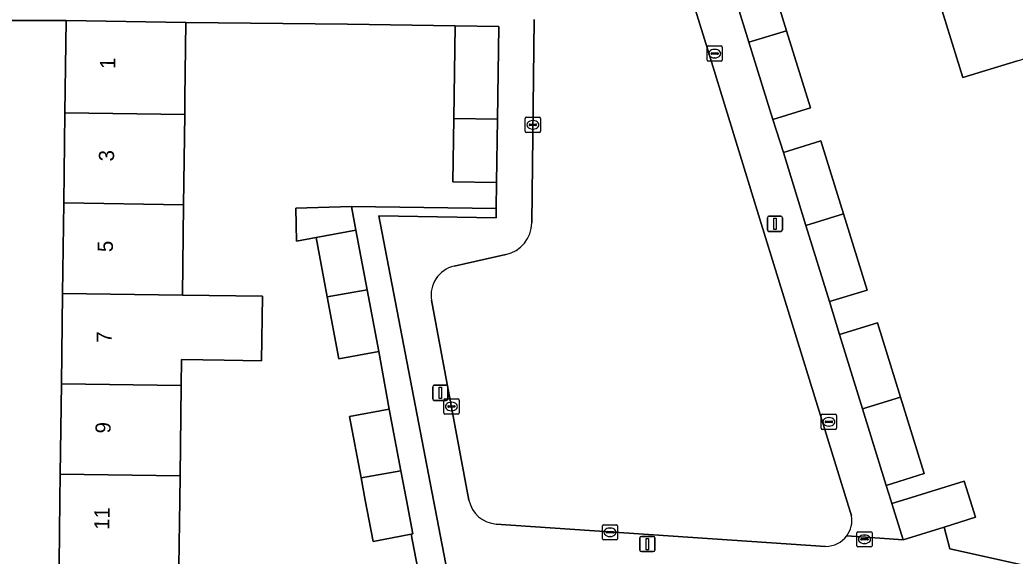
# Model space of a CAD drawing. Extents: x 163683 to 164494, y 382709 to 383872.
# Drawn here: x 164204 to 164269.7, y 383496.3 to 383531.6 of the extents above; entities that cross this region are included whole.
import ezdxf

# ---------------------------------------------------------------- set-up
doc = ezdxf.new("R2010")
doc.units = 0
for name, color, linetype in [('IMGEO_Erf', 7, 'Continuous'), ('IMGEO_Groenvoorziening', 7, 'Continuous'), ('IMGEO_Kolk', 7, 'Continuous'), ('IMGEO_Lichtmast', 7, 'Continuous'), ('IMGEO_Pand', 7, 'Continuous'), ('IMGEO_Pand_nummerreeks', 7, 'Continuous'), ('IMGEO_Rioolput', 7, 'Continuous'), ('IMGEO_Voetpad_open', 7, 'Continuous')]:
    doc.layers.add(name, color=color, linetype=linetype)

msp = doc.modelspace()

# ---------------------------------------------------------------- linework, layer by layer
at = {"layer": 'IMGEO_Erf'}
for points in [[(164269.82, 383528.959), (164266.218, 383527.844), (164264.349, 383533.884), (164267.951, 383534.999), (164266.083, 383541.038), (164264.178, 383547.192), (164265.316, 383547.544), (164263.944, 383551.987), (164269.256, 383555.304), (164271.101, 383549.332)], [(164253.12, 383535.675), (164254.587, 383530.934), (164256.161, 383525.845), (164253.686, 383525.079), (164254.373, 383522.912), (164256.854, 383523.68), (164258.344, 383518.862), (164259.895, 383513.85), (164257.414, 383513.082), (164258.082, 383510.919), (164260.578, 383511.691), (164262.095, 383506.787), (164263.654, 383501.748), (164261.158, 383500.976), (164261.461, 383500), (164261.531, 383499.773), (164262.258, 383500), (164266.303, 383501.262), (164266.697, 383500), (164267.047, 383498.876), (164264.969, 383498.228), (164265.356, 383496.791), (164275.152, 383494.614)], [(164206.675, 383500), (164206.697, 383501.724), (164206.773, 383507.675), (164206.849, 383513.628), (164206.925, 383519.592), (164207.001, 383525.531), (164207.078, 383531.602), (164203.243, 383531.617), (164203.251, 383530.978), (164203.121, 383522.202), (164202.293, 383466.252)], [(164230.585, 383493.88), (164229.827, 383497.769), (164227.33, 383497.282), (164226.8, 383500), (164226.527, 383501.474), (164225.777, 383505.519), (164228.378, 383506.007), (164227.693, 383509.799), (164225.06, 383509.305), (164224.29, 383513.402), (164223.558, 383517.3), (164222.274, 383517.059), (164222.219, 383519.242), (164225.9, 383519.345), (164235.44, 383519.222), (164235.462, 383520.941), (164232.579, 383520.985), (164232.644, 383525.158), (164232.738, 383531.253), (164225.643, 383531.363), (164214.978, 383531.481), (164214.914, 383526.482), (164214.9, 383525.416), (164214.824, 383519.464), (164214.748, 383513.513), (164220.02, 383513.436), (164219.959, 383509.193), (164217.496, 383509.229), (164214.694, 383509.27), (164214.672, 383507.557), (164214.596, 383501.601), (164214.576, 383500), (164214.521, 383495.661)], [(164202.751, 383465.821), (164206.24, 383465.895), (164206.318, 383472.01), (164206.394, 383477.952), (164206.47, 383483.893), (164206.545, 383489.835), (164206.621, 383495.776), (164206.675, 383500)]]:
    msp.add_lwpolyline(points, dxfattribs=at)
at = {"layer": 'IMGEO_Groenvoorziening'}
for points in [[(164258.874, 383498.962), (164252.817, 383518.51), (164249.365, 383529.747), (164246.748, 383538.17)], [(164237.945, 383531.68), (164237.781, 383518.282)], [(164236.079, 383516.185), (164232.669, 383515.423)], [(164231.183, 383513.171), (164233.643, 383500)], [(164235.445, 383498.426), (164257.162, 383496.955)]]:
    msp.add_lwpolyline(points, dxfattribs=at)
for centre, radius, start, end in [((164235.605, 383518.309), 2.176, 282.58393, 359.28804), ((164233.092, 383513.528), 1.942, 102.58451, 190.57721), ((164235.579, 383500.397), 1.976, 191.60487, 266.12239), ((164257.166, 383498.687), 1.73, 323.52279, 9.1301), ((164257.161, 383498.69), 1.735, 270.02144, 323.53502)]:
    msp.add_arc(centre, radius, start, end, dxfattribs=at)
at = {"layer": 'IMGEO_Kolk'}
for p, q in [((164249.345, 383529.004), (164249.345, 383529.856)), ((164249.42, 383529.93), (164250.272, 383529.93)), ((164249.604, 383529.424), (164249.604, 383529.436)), ((164250.042, 383529.387), (164249.644, 383529.387)), ((164249.647, 383529.473), (164250.045, 383529.473)), ((164249.833, 383529.71), (164249.858, 383529.71)), ((164250.088, 383529.436), (164250.088, 383529.424)), ((164250.346, 383529.856), (164250.346, 383529.004)), ((164250.272, 383528.93), (164249.42, 383528.93)), ((164249.856, 383529.15), (164249.831, 383529.15)), ((164237.358, 383524.309), (164237.358, 383525.161)), ((164237.433, 383525.235), (164238.285, 383525.235)), ((164237.617, 383524.729), (164237.617, 383524.741)), ((164237.66, 383524.778), (164238.058, 383524.778)), ((164237.846, 383525.015), (164237.871, 383525.015)), ((164238.101, 383524.741), (164238.101, 383524.729)), ((164238.359, 383525.161), (164238.359, 383524.309)), ((164238.285, 383524.235), (164237.433, 383524.235)), ((164238.055, 383524.692), (164237.657, 383524.692)), ((164237.869, 383524.455), (164237.844, 383524.455)), ((164231.987, 383505.748), (164231.987, 383506.6)), ((164232.062, 383506.674), (164232.914, 383506.674)), ((164232.475, 383506.454), (164232.5, 383506.454)), ((164232.988, 383506.6), (164232.988, 383505.748)), ((164232.246, 383506.168), (164232.246, 383506.18)), ((164232.684, 383506.131), (164232.286, 383506.131)), ((164232.289, 383506.217), (164232.687, 383506.217)), ((164232.498, 383505.894), (164232.473, 383505.894)), ((164232.73, 383506.18), (164232.73, 383506.168)), ((164232.914, 383505.674), (164232.062, 383505.674)), ((164256.876, 383504.737), (164256.876, 383505.589)), ((164256.951, 383505.663), (164257.803, 383505.663)), ((164257.135, 383505.157), (164257.135, 383505.169)), ((164257.573, 383505.12), (164257.175, 383505.12)), ((164257.178, 383505.206), (164257.576, 383505.206)), ((164257.364, 383505.443), (164257.389, 383505.443)), ((164257.619, 383505.169), (164257.619, 383505.157)), ((164257.877, 383505.589), (164257.877, 383504.737)), ((164257.803, 383504.663), (164256.951, 383504.663)), ((164257.387, 383504.883), (164257.362, 383504.883)), ((164242.444, 383497.458), (164242.444, 383498.31)), ((164242.519, 383498.384), (164243.371, 383498.384)), ((164242.703, 383497.878), (164242.703, 383497.89)), ((164243.141, 383497.841), (164242.743, 383497.841)), ((164242.746, 383497.927), (164243.144, 383497.927)), ((164242.932, 383498.164), (164242.957, 383498.164)), ((164243.187, 383497.89), (164243.187, 383497.878)), ((164243.445, 383498.31), (164243.445, 383497.458)), ((164243.371, 383497.384), (164242.519, 383497.384)), ((164242.955, 383497.604), (164242.93, 383497.604))]:
    msp.add_line(p, q, dxfattribs=at)
for points in [[(164249.345, 383529.004), (164249.345, 383529.856)], [(164249.42, 383529.93), (164250.272, 383529.93)], [(164250.346, 383529.856), (164250.346, 383529.004)], [(164250.272, 383528.93), (164249.42, 383528.93)], [(164237.358, 383524.309), (164237.358, 383525.161)], [(164237.433, 383525.235), (164238.285, 383525.235)], [(164238.359, 383525.161), (164238.359, 383524.309)], [(164238.285, 383524.235), (164237.433, 383524.235)], [(164231.987, 383505.748), (164231.987, 383506.6)], [(164232.062, 383506.674), (164232.914, 383506.674)], [(164232.988, 383506.6), (164232.988, 383505.748)], [(164232.914, 383505.674), (164232.062, 383505.674)], [(164256.876, 383504.737), (164256.876, 383505.589)], [(164256.951, 383505.663), (164257.803, 383505.663)], [(164257.877, 383505.589), (164257.877, 383504.737)], [(164257.803, 383504.663), (164256.951, 383504.663)], [(164242.444, 383497.458), (164242.444, 383498.31)], [(164242.519, 383498.384), (164243.371, 383498.384)], [(164243.445, 383498.31), (164243.445, 383497.458)], [(164243.371, 383497.384), (164242.519, 383497.384)]]:
    msp.add_lwpolyline(points, dxfattribs=at)
for centre, radius, start, end in [((164249.422, 383529.854), 0.0765, 91.55205, 178.44795), ((164249.422, 383529.854), 0.0765, 91.55205, 178.44795), ((164249.644, 383529.433), 0.0403, 85.87752, 175.75265), ((164249.641, 383529.423), 0.0366, 178.93798, 274.71019), ((164250.045, 383529.43), 0.043, 264.86636, 352.45326), ((164250.049, 383529.435), 0.0386, 1.73085, 96.63898), ((164250.27, 383529.854), 0.0765, 1.55205, 88.44795), ((164250.27, 383529.854), 0.0765, 1.55205, 88.44795), ((164249.422, 383529.006), 0.0765, 181.55205, 268.44795), ((164249.422, 383529.006), 0.0765, 181.55205, 268.44795), ((164250.27, 383529.006), 0.0765, 271.55205, 358.44795), ((164250.27, 383529.006), 0.0765, 271.55205, 358.44795), ((164237.435, 383525.159), 0.0765, 91.55205, 178.44795), ((164237.435, 383525.159), 0.0765, 91.55205, 178.44795), ((164237.657, 383524.738), 0.0403, 85.87752, 175.75265), ((164238.062, 383524.74), 0.0386, 1.73085, 96.63898), ((164238.283, 383525.159), 0.0765, 1.55205, 88.44795), ((164238.283, 383525.159), 0.0765, 1.55205, 88.44795), ((164237.435, 383524.311), 0.0765, 181.55205, 268.44795), ((164237.435, 383524.311), 0.0765, 181.55205, 268.44795), ((164237.654, 383524.728), 0.0366, 178.93798, 274.71019), ((164238.058, 383524.735), 0.043, 264.86636, 352.45326), ((164238.283, 383524.311), 0.0765, 271.55205, 358.44795), ((164238.283, 383524.311), 0.0765, 271.55205, 358.44795), ((164232.064, 383506.598), 0.0765, 91.55205, 178.44795), ((164232.064, 383506.598), 0.0765, 91.55205, 178.44795), ((164232.912, 383506.598), 0.0765, 1.55205, 88.44795), ((164232.912, 383506.598), 0.0765, 1.55205, 88.44795), ((164232.064, 383505.75), 0.0765, 181.55205, 268.44795), ((164232.064, 383505.75), 0.0765, 181.55205, 268.44795), ((164232.286, 383506.177), 0.0403, 85.87752, 175.75265), ((164232.283, 383506.167), 0.0366, 178.93798, 274.71019), ((164232.687, 383506.174), 0.043, 264.86636, 352.45326), ((164232.691, 383506.179), 0.0386, 1.73085, 96.63898), ((164232.912, 383505.75), 0.0765, 271.55205, 358.44795), ((164232.912, 383505.75), 0.0765, 271.55205, 358.44795), ((164256.953, 383505.587), 0.0765, 91.55205, 178.44795), ((164256.953, 383505.587), 0.0765, 91.55205, 178.44795), ((164257.175, 383505.166), 0.0403, 85.87752, 175.75265), ((164257.172, 383505.156), 0.0366, 178.93798, 274.71019), ((164257.576, 383505.163), 0.043, 264.86636, 352.45326), ((164257.58, 383505.168), 0.0386, 1.73085, 96.63898), ((164257.801, 383505.587), 0.0765, 1.55205, 88.44795), ((164257.801, 383505.587), 0.0765, 1.55205, 88.44795), ((164256.953, 383504.739), 0.0765, 181.55205, 268.44795), ((164256.953, 383504.739), 0.0765, 181.55205, 268.44795), ((164257.801, 383504.739), 0.0765, 271.55205, 358.44795), ((164257.801, 383504.739), 0.0765, 271.55205, 358.44795), ((164242.521, 383498.308), 0.0765, 91.55205, 178.44795), ((164242.521, 383498.308), 0.0765, 91.55205, 178.44795), ((164242.743, 383497.887), 0.0403, 85.87752, 175.75265), ((164242.74, 383497.877), 0.0366, 178.93798, 274.71019), ((164243.144, 383497.884), 0.043, 264.86636, 352.45326), ((164243.148, 383497.889), 0.0386, 1.73085, 96.63898), ((164243.369, 383498.308), 0.0765, 1.55205, 88.44795), ((164243.369, 383498.308), 0.0765, 1.55205, 88.44795), ((164242.521, 383497.46), 0.0765, 181.55205, 268.44795), ((164242.521, 383497.46), 0.0765, 181.55205, 268.44795), ((164243.369, 383497.46), 0.0765, 271.55205, 358.44795), ((164243.369, 383497.46), 0.0765, 271.55205, 358.44795)]:
    msp.add_arc(centre, radius, start, end, dxfattribs=at)
for centre, major_axis, ratio, start_param, end_param in [((164249.832, 383529.43), (-0.387, 0.002), 0.722429, 4.712389, 7.853982), ((164249.857, 383529.43), (-0.39, 0.002), 0.717154, 1.570796, 4.712389), ((164237.845, 383524.735), (-0.387, 0.002), 0.722429, 4.712389, 7.853982), ((164237.87, 383524.735), (-0.39, 0.002), 0.717154, 1.570796, 4.712389), ((164232.474, 383506.174), (-0.387, 0.002), 0.722429, 4.712389, 7.853982), ((164232.499, 383506.174), (-0.39, 0.002), 0.717154, 1.570796, 4.712389), ((164257.363, 383505.163), (-0.387, 0.002), 0.722429, 4.712389, 7.853982), ((164257.388, 383505.163), (-0.39, 0.002), 0.717154, 1.570796, 4.712389), ((164242.931, 383497.884), (-0.387, 0.002), 0.722429, 4.712389, 7.853982), ((164242.956, 383497.884), (-0.39, 0.002), 0.717154, 1.570796, 4.712389)]:
    msp.add_ellipse(centre, major_axis=major_axis, ratio=ratio, start_param=start_param, end_param=end_param, dxfattribs=at)
at = {"layer": 'IMGEO_Lichtmast'}
for p, q in [((164253.323, 383517.815), (164253.323, 383518.615)), ((164253.323, 383518.615), (164253.323, 383517.815)), ((164253.423, 383518.715), (164254.213, 383518.715)), ((164254.213, 383518.715), (164253.423, 383518.715)), ((164254.313, 383518.615), (164254.313, 383517.815)), ((164254.313, 383517.815), (164254.313, 383518.615)), ((164254.213, 383517.715), (164253.423, 383517.715)), ((164253.423, 383517.715), (164254.213, 383517.715)), ((164231.26, 383506.678), (164231.26, 383507.478)), ((164231.26, 383507.478), (164231.26, 383506.678)), ((164231.36, 383507.578), (164232.15, 383507.578)), ((164232.15, 383507.578), (164231.36, 383507.578)), ((164232.25, 383507.478), (164232.25, 383506.678)), ((164232.25, 383506.678), (164232.25, 383507.478)), ((164232.15, 383506.578), (164231.36, 383506.578)), ((164231.36, 383506.578), (164232.15, 383506.578)), ((164244.909, 383496.708), (164244.909, 383497.508)), ((164244.909, 383497.508), (164244.909, 383496.708)), ((164245.009, 383497.608), (164245.799, 383497.608)), ((164245.799, 383497.608), (164245.009, 383497.608)), ((164245.899, 383497.508), (164245.899, 383496.708)), ((164245.899, 383496.708), (164245.899, 383497.508)), ((164245.799, 383496.608), (164245.009, 383496.608)), ((164245.009, 383496.608), (164245.799, 383496.608))]:
    msp.add_line(p, q, dxfattribs=at)
for points in [[(164253.743, 383518.59), (164253.893, 383518.59), (164253.893, 383517.84), (164253.743, 383517.84), (164253.743, 383518.59)], [(164231.68, 383507.453), (164231.83, 383507.453), (164231.83, 383506.703), (164231.68, 383506.703), (164231.68, 383507.453)], [(164245.329, 383497.483), (164245.479, 383497.483), (164245.479, 383496.733), (164245.329, 383496.733), (164245.329, 383497.483)]]:
    msp.add_lwpolyline(points, dxfattribs=at)
for centre, start, end in [((164253.423, 383518.615), 90, 180), ((164253.423, 383518.615), 90, 180), ((164254.213, 383518.615), 0, 90), ((164254.213, 383518.615), 360, 90), ((164253.423, 383517.815), 180, 270), ((164253.423, 383517.815), 180, 270), ((164254.213, 383517.815), 270, 0), ((164254.213, 383517.815), 270, 0), ((164231.36, 383507.478), 90, 180), ((164231.36, 383507.478), 90, 180), ((164232.15, 383507.478), 0, 90), ((164232.15, 383507.478), 360, 90), ((164231.36, 383506.678), 180, 270), ((164231.36, 383506.678), 180, 270), ((164232.15, 383506.678), 270, 0), ((164232.15, 383506.678), 270, 0), ((164245.009, 383497.508), 90, 180), ((164245.009, 383497.508), 90, 180), ((164245.799, 383497.508), 0, 90), ((164245.799, 383497.508), 360, 90), ((164245.009, 383496.708), 180, 270), ((164245.009, 383496.708), 180, 270), ((164245.799, 383496.708), 270, 0), ((164245.799, 383496.708), 270, 0)]:
    msp.add_arc(centre, 0.1, start, end, dxfattribs=at)
at = {"layer": 'IMGEO_Pand'}
for points in [[(164279.404, 383534.174), (164277.181, 383533.486), (164275.959, 383537.435), (164267.951, 383534.999), (164264.349, 383533.884), (164266.218, 383527.844), (164269.82, 383528.959), (164280.516, 383532.214), (164280.274, 383532.995), (164279.812, 383532.852)], [(164252.108, 383530.18), (164254.587, 383530.934), (164253.12, 383535.675), (164250.645, 383534.909)], [(164207.001, 383525.531), (164214.9, 383525.416), (164214.914, 383526.482), (164214.978, 383531.481), (164207.078, 383531.602)], [(164232.738, 383531.253), (164232.644, 383525.158), (164235.527, 383525.116), (164235.621, 383531.208)], [(164252.108, 383530.18), (164253.686, 383525.079), (164256.161, 383525.845), (164254.587, 383530.934)], [(164214.824, 383519.464), (164214.9, 383525.416), (164207.001, 383525.531), (164206.925, 383519.592)], [(164235.527, 383525.116), (164232.644, 383525.158), (164232.579, 383520.985), (164235.462, 383520.941)], [(164258.344, 383518.862), (164256.854, 383523.68), (164254.373, 383522.912), (164255.86, 383518.106)], [(164214.824, 383519.464), (164206.925, 383519.592), (164206.849, 383513.628), (164214.748, 383513.513)], [(164225.9, 383519.345), (164222.219, 383519.242), (164222.274, 383517.059), (164223.558, 383517.3), (164226.191, 383517.795)], [(164258.344, 383518.862), (164255.86, 383518.106), (164257.414, 383513.082), (164259.895, 383513.85)], [(164224.29, 383513.402), (164226.93, 383513.863), (164226.191, 383517.795), (164223.558, 383517.3)], [(164206.849, 383513.628), (164206.773, 383507.675), (164214.672, 383507.557), (164214.694, 383509.27), (164217.496, 383509.229), (164219.959, 383509.193), (164220.02, 383513.436), (164214.748, 383513.513)], [(164224.29, 383513.402), (164225.06, 383509.305), (164227.693, 383509.799), (164226.93, 383513.863)], [(164259.596, 383506.027), (164262.095, 383506.787), (164260.578, 383511.691), (164258.082, 383510.919)], [(164206.697, 383501.724), (164214.596, 383501.601), (164214.672, 383507.557), (164206.773, 383507.675)], [(164259.596, 383506.027), (164261.158, 383500.976), (164263.654, 383501.748), (164262.095, 383506.787)], [(164226.527, 383501.474), (164229.155, 383501.933), (164228.378, 383506.007), (164225.777, 383505.519)], [(164229.524, 383500), (164229.155, 383501.933), (164226.527, 383501.474), (164226.8, 383500), (164227.33, 383497.282), (164229.827, 383497.769), (164229.945, 383497.792)], [(164206.621, 383495.776), (164214.521, 383495.661), (164214.576, 383500), (164214.596, 383501.601), (164206.697, 383501.724), (164206.675, 383500)], [(164264.969, 383498.228), (164267.047, 383498.876), (164266.697, 383500), (164266.303, 383501.262), (164262.258, 383500), (164261.531, 383499.773), (164262.275, 383497.387)]]:
    msp.add_lwpolyline(points, close=True, dxfattribs=at)
at = {"layer": 'IMGEO_Rioolput'}
for p, q in [((164259.22, 383496.996), (164259.22, 383497.848)), ((164259.295, 383497.922), (164260.147, 383497.922)), ((164260.221, 383497.848), (164260.221, 383496.996)), ((164259.479, 383497.416), (164259.479, 383497.428)), ((164259.917, 383497.379), (164259.519, 383497.379)), ((164259.522, 383497.465), (164259.92, 383497.465)), ((164259.708, 383497.702), (164259.733, 383497.702)), ((164259.963, 383497.428), (164259.963, 383497.416)), ((164260.147, 383496.922), (164259.295, 383496.922)), ((164259.731, 383497.142), (164259.706, 383497.142))]:
    msp.add_line(p, q, dxfattribs=at)
for points in [[(164259.22, 383496.996), (164259.22, 383497.848)], [(164259.295, 383497.922), (164260.147, 383497.922)], [(164260.221, 383497.848), (164260.221, 383496.996)], [(164260.147, 383496.922), (164259.295, 383496.922)]]:
    msp.add_lwpolyline(points, dxfattribs=at)
for centre, radius, start, end in [((164259.297, 383497.846), 0.0765, 91.55205, 178.44795), ((164259.297, 383497.846), 0.0765, 91.55205, 178.44795), ((164260.145, 383497.846), 0.0765, 1.55205, 88.44795), ((164260.145, 383497.846), 0.0765, 1.55205, 88.44795), ((164259.519, 383497.425), 0.0403, 85.87752, 175.75265), ((164259.516, 383497.415), 0.0366, 178.93798, 274.71019), ((164259.92, 383497.422), 0.043, 264.86636, 352.45326), ((164259.924, 383497.427), 0.0386, 1.73085, 96.63898), ((164259.297, 383496.998), 0.0765, 181.55205, 268.44795), ((164259.297, 383496.998), 0.0765, 181.55205, 268.44795), ((164260.145, 383496.998), 0.0765, 271.55205, 358.44795), ((164260.145, 383496.998), 0.0765, 271.55205, 358.44795)]:
    msp.add_arc(centre, radius, start, end, dxfattribs=at)
for centre, major_axis, ratio, start_param, end_param in [((164259.707, 383497.422), (-0.387, 0.002), 0.722429, 4.712389, 7.853982), ((164259.732, 383497.422), (-0.39, 0.002), 0.717154, 1.570796, 4.712389)]:
    msp.add_ellipse(centre, major_axis=major_axis, ratio=ratio, start_param=start_param, end_param=end_param, dxfattribs=at)
at = {"layer": 'IMGEO_Voetpad_open'}
for points in [[(164246.748, 383538.17), (164249.365, 383529.747), (164252.817, 383518.51), (164258.874, 383498.962)], [(164258.557, 383497.659), (164262.275, 383497.387), (164261.531, 383499.773), (164261.461, 383500), (164261.158, 383500.976), (164259.596, 383506.027), (164258.082, 383510.919), (164257.414, 383513.082), (164255.86, 383518.106), (164254.373, 383522.912), (164253.686, 383525.079), (164252.108, 383530.18), (164250.645, 383534.909)], [(164236.079, 383533.594), (164210.794, 383533.927), (164205.665, 383533.708), (164203.22, 383533.389), (164203.243, 383531.617), (164207.078, 383531.602), (164214.978, 383531.481), (164225.643, 383531.363), (164232.738, 383531.253), (164235.621, 383531.208), (164235.527, 383525.116), (164235.462, 383520.941), (164235.44, 383519.222), (164235.432, 383518.609), (164227.7, 383518.727), (164231.31, 383500), (164232.451, 383494.079), (164233.716, 383494.319)], [(164237.781, 383518.282), (164237.945, 383531.68)], [(164232.451, 383494.079), (164231.31, 383500), (164227.7, 383518.727), (164235.432, 383518.609), (164235.44, 383519.222), (164225.9, 383519.345), (164226.191, 383517.795), (164226.93, 383513.863), (164227.693, 383509.799), (164228.378, 383506.007), (164229.155, 383501.933), (164229.524, 383500), (164229.945, 383497.792), (164229.827, 383497.769), (164230.585, 383493.88)], [(164232.669, 383515.423), (164236.079, 383516.185)], [(164233.643, 383500), (164231.183, 383513.171)], [(164257.162, 383496.955), (164235.445, 383498.426)], [(164288.195, 383495.602), (164275.152, 383494.614), (164265.356, 383496.791), (164264.969, 383498.228), (164262.275, 383497.387), (164258.557, 383497.659)]]:
    msp.add_lwpolyline(points, dxfattribs=at)
for centre, radius, start, end in [((164235.605, 383518.309), 2.176, 282.58393, 359.28804), ((164233.092, 383513.528), 1.942, 102.58451, 190.57721), ((164235.579, 383500.397), 1.976, 191.60487, 266.12239), ((164257.166, 383498.687), 1.73, 323.52279, 9.1301), ((164257.161, 383498.69), 1.735, 270.02144, 323.53502)]:
    msp.add_arc(centre, radius, start, end, dxfattribs=at)

# ---------------------------------------------------------------- texts
at = {"layer": 'IMGEO_Pand_nummerreeks'}
for s, rotation, p in [('1', 89.26938, (164210.318, 383528.411)), ('3', 89.26938, (164210.239, 383522.322)), ('5', 89.26938, (164210.163, 383516.346)), ('7', 89.26938, (164210.087, 383510.37)), ('9', 89.26938, (164210.011, 383504.395)), ('11', 89.26854, (164209.931, 383498.044))]:
    msp.add_text(s, height=1, rotation=rotation, dxfattribs=at).set_placement(p)

doc.saveas('drawing.dxf')
